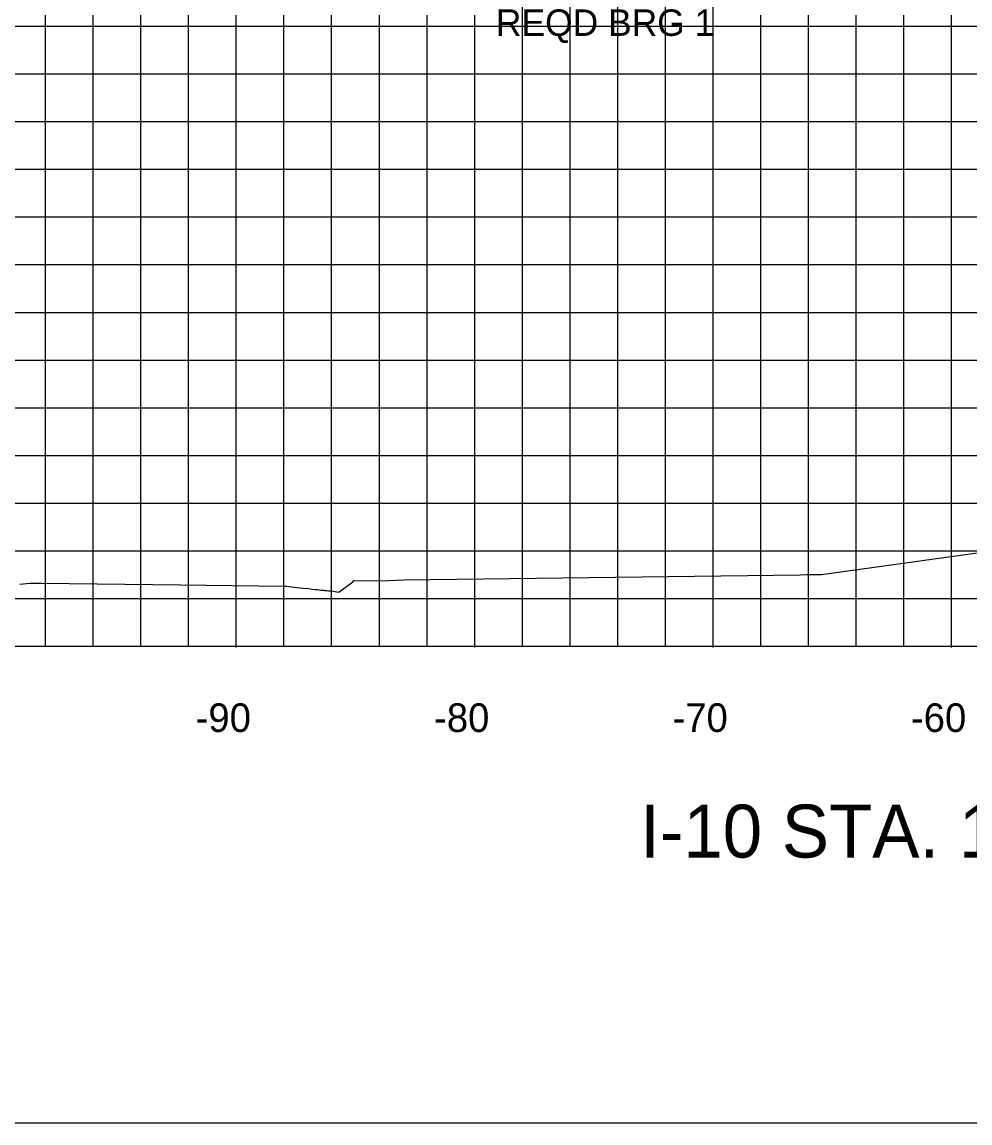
# Model space of a CAD drawing. Extents: x 1797809 to 2198143, y 249608 to 1237864.
# Drawn here: x 2196985.72 to 2197025.48, y 1237228.05 to 1237274.22 of the extents above; entities that cross this region are included whole.
import ezdxf

# ---------------------------------------------------------------- set-up
doc = ezdxf.new("R2010")
doc.units = 0
for name, color, linetype in [('10', 7, 'Continuous'), ('3', 7, 'Continuous'), ('60', 7, 'Continuous'), ('DESIGN - SHEET - Light Grid', 7, 'Continuous'), ('GSSHT', 7, 'Continuous'), ('Level 55', 7, 'Continuous')]:
    doc.layers.add(name, color=color, linetype=linetype)

msp = doc.modelspace()

# ---------------------------------------------------------------- linework, layer by layer
at = {"layer": '3'}
msp.add_line((2196934.707, 1237228.046), (2197234.707, 1237228.046), dxfattribs=at)
at = {"layer": '60'}
for p, q in [((2196954.707, 1237248.046), (2197214.707, 1237248.046)), ((2196994.707, 1237247.986), (2196994.707, 1237248.046)), ((2197004.707, 1237247.986), (2197004.707, 1237248.046)), ((2197014.707, 1237247.986), (2197014.707, 1237248.046)), ((2197024.707, 1237247.986), (2197024.707, 1237248.046))]:
    msp.add_line(p, q, dxfattribs=at)
at = {"layer": 'DESIGN - SHEET - Light Grid'}
msp.add_lwpolyline([(2196985.631, 1237250.643), (2196986.051, 1237250.693), (2196986.419, 1237250.693), (2196986.532, 1237250.693), (2196992.367, 1237250.618), (2196996.722, 1237250.568), (2196996.813, 1237250.558), (2196997.243, 1237250.511), (2196997.531, 1237250.48), (2196997.738, 1237250.457), (2196997.893, 1237250.44), (2196998.013, 1237250.426), (2196998.11, 1237250.416), (2196998.19, 1237250.407), (2196998.256, 1237250.4), (2196998.312, 1237250.393), (2196998.36, 1237250.388), (2196998.402, 1237250.384), (2196998.438, 1237250.379), (2196998.471, 1237250.376), (2196998.499, 1237250.373), (2196998.576, 1237250.366), (2196998.602, 1237250.364), (2196998.625, 1237250.363), (2196998.646, 1237250.361), (2196998.666, 1237250.36), (2196998.684, 1237250.359), (2196999.009, 1237250.314), (2196999.589, 1237250.749), (2196999.64, 1237250.793), (2196999.64, 1237250.793), (2197000.785, 1237250.792), (2197001.755, 1237250.824), (2197018.358, 1237251.043), (2197018.629, 1237251.045), (2197018.652, 1237251.046), (2197018.767, 1237251.046), (2197019.087, 1237251.046), (2197019.157, 1237251.046), (2197019.247, 1237251.057), (2197030.208, 1237252.568)], dxfattribs=at)
at = {"layer": 'GSSHT'}
for p, q in [((2196986.707, 1237248.046), (2196986.707, 1237318.046)), ((2196988.707, 1237248.046), (2196988.707, 1237318.046)), ((2196990.707, 1237248.046), (2196990.707, 1237318.046)), ((2196992.707, 1237248.046), (2196992.707, 1237318.046)), ((2196994.707, 1237248.046), (2196994.707, 1237318.046)), ((2196996.707, 1237248.046), (2196996.707, 1237318.046)), ((2196998.707, 1237248.046), (2196998.707, 1237318.046)), ((2197000.707, 1237248.046), (2197000.707, 1237318.046)), ((2197002.707, 1237248.046), (2197002.707, 1237318.046)), ((2197004.707, 1237248.046), (2197004.707, 1237318.046)), ((2197006.707, 1237248.046), (2197006.707, 1237318.046)), ((2197008.707, 1237248.046), (2197008.707, 1237318.046)), ((2197010.707, 1237248.046), (2197010.707, 1237318.046)), ((2197012.707, 1237248.046), (2197012.707, 1237318.046)), ((2197014.707, 1237248.046), (2197014.707, 1237318.046)), ((2197016.707, 1237248.046), (2197016.707, 1237318.046)), ((2197018.707, 1237248.046), (2197018.707, 1237318.046)), ((2197020.707, 1237248.046), (2197020.707, 1237318.046)), ((2197022.707, 1237248.046), (2197022.707, 1237318.046)), ((2197024.707, 1237248.046), (2197024.707, 1237318.046)), ((2196954.707, 1237274.046), (2197214.707, 1237274.046)), ((2196954.707, 1237272.046), (2197214.707, 1237272.046)), ((2196954.707, 1237270.046), (2197214.707, 1237270.046)), ((2196954.707, 1237268.046), (2197214.707, 1237268.046)), ((2196954.707, 1237266.046), (2197214.707, 1237266.046)), ((2196954.707, 1237264.046), (2197214.707, 1237264.046)), ((2196954.707, 1237262.046), (2197214.707, 1237262.046)), ((2196954.707, 1237260.046), (2197214.707, 1237260.046)), ((2196954.707, 1237258.046), (2197214.707, 1237258.046)), ((2196954.707, 1237256.046), (2197214.707, 1237256.046)), ((2196954.707, 1237254.046), (2197214.707, 1237254.046)), ((2196954.707, 1237252.046), (2197214.707, 1237252.046)), ((2196954.707, 1237250.046), (2197214.707, 1237250.046)), ((2196954.707, 1237248.046), (2197214.707, 1237248.046))]:
    msp.add_line(p, q, dxfattribs=at)

# ---------------------------------------------------------------- texts
at = {"layer": '10'}
for s, p in [('-90', (2196993.003, 1237244.446)), ('-80', (2197003.003, 1237244.446)), ('-70', (2197013.003, 1237244.446)), ('-60', (2197023.003, 1237244.446))]:
    msp.add_text(s, height=1.2, dxfattribs=at).set_placement(p)
at = {"layer": '3'}
msp.add_text('REQD BRG 1', height=1.1105, dxfattribs=at).set_placement((2197005.596, 1237273.641))
at = {"layer": 'Level 55'}
msp.add_text('I-10 STA. 149+92.60 WBR & EBR', height=2.22092, dxfattribs=at).set_placement((2197011.644, 1237239.178))

doc.saveas('drawing.dxf')
